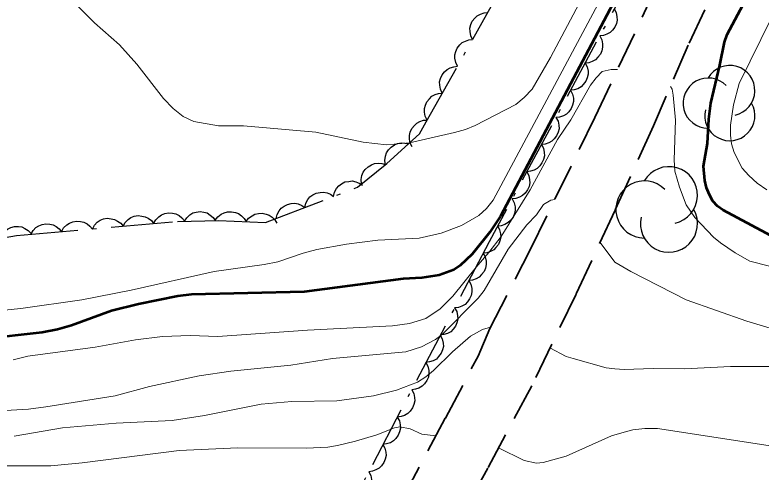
# Model space of a CAD drawing. Extents: x 356765 to 358572, y 5103174 to 5104650.
# Drawn here: x 357663.4 to 357699.71, y 5103536.74 to 5103558.99 of the extents above; entities that cross this region are included whole.
import ezdxf

# ---------------------------------------------------------------- set-up
doc = ezdxf.new("R2010")
doc.units = 0
doc.header["$LTSCALE"] = 0.6
doc.linetypes.add('DOT_DASHED', pattern=[7.7, 5, -1.2, 0.3, -1.2])
doc.linetypes.add('MEDIUM_DASHED', pattern=[4.5, 3, -1.5])
for name, color, linetype, lineweight in [('1', 7, 'Continuous', 53), ('2', 7, 'Continuous', 13), ('21', 7, 'Continuous', 53), ('44', 7, 'Continuous', 25)]:
    doc.layers.add(name, color=color, linetype=linetype, lineweight=lineweight)

msp = doc.modelspace()

# ---------------------------------------------------------------- linework, layer by layer
at = {"layer": '1'}
for points in [[(357695.8, 5103563.01), (357694.83, 5103563.18), (357694.44, 5103562.99), (357693.86, 5103561.88), (357692.35, 5103559.25), (357687.03, 5103549.19), (357686.52, 5103548.42), (357685.65, 5103547.34), (357685.07, 5103546.79), (357684.76, 5103546.58), (357684.05, 5103546.32), (357683.2, 5103546.19), (357682.3, 5103546.15), (357677.48, 5103545.51), (357672, 5103545.38), (357671.33, 5103545.3), (357669.41, 5103544.91), (357668.1, 5103544.58), (357666.16, 5103543.87), (357665.47, 5103543.68), (357664.73, 5103543.54), (357661.81, 5103543.21)], [(357700.66, 5103548), (357697.86, 5103549.49), (357697.59, 5103549.69), (357697.36, 5103549.93), (357697.2, 5103550.24), (357697.05, 5103550.58), (357696.97, 5103550.93), (357696.91, 5103551.63), (357697.1, 5103552.74), (357697.17, 5103553.92), (357697.27, 5103554.7), (357697.71, 5103556.54), (357697.93, 5103557.67), (357698.06, 5103558.03), (357699.35, 5103560.46), (357699.6, 5103561.09), (357699.61, 5103561.36), (357699.39, 5103561.55), (357698.33, 5103562.09)]]:
    msp.add_lwpolyline(points, dxfattribs=at)
at = {"layer": '2'}
for points in [[(357694.73, 5103566.87), (357689.47, 5103556.92), (357688.57, 5103555.38), (357688.19, 5103554.97), (357687.77, 5103554.63), (357685.8, 5103553.61), (357685.32, 5103553.41), (357684.79, 5103553.26), (357682.6, 5103552.76), (357681.48, 5103552.67), (357680.35, 5103552.8), (357678.05, 5103553.28), (357674.52, 5103553.59), (357673.3, 5103553.59), (357672.11, 5103553.8), (357671.59, 5103554.04), (357671.1, 5103554.44), (357670.63, 5103554.92), (357669.34, 5103556.59), (357668.49, 5103557.54), (357667.27, 5103558.61), (357666.22, 5103559.66)], [(357692.03, 5103560), (357686.67, 5103549.98), (357686.35, 5103549.57), (357685.97, 5103549.23), (357685.13, 5103548.74), (357684.14, 5103548.36), (357683.07, 5103548.13), (357681.06, 5103548.03), (357679.53, 5103547.83), (357678.1, 5103547.58), (357677.43, 5103547.4), (357676.2, 5103546.97), (357675.53, 5103546.84), (357673.1, 5103546.51), (357669.06, 5103545.59), (357666.65, 5103545.13), (357663.69, 5103544.7), (357660.65, 5103544.4)], [(357699.99, 5103550.48), (357699.52, 5103550.8), (357699.11, 5103551.17), (357698.8, 5103551.53), (357698.4, 5103552.3), (357698.27, 5103552.71), (357698.23, 5103553.13), (357698.23, 5103553.62), (357698.37, 5103554.62), (357698.64, 5103555.65), (357700.23, 5103558.88)], [(357692.73, 5103556.34), (357692.41, 5103556.34), (357691.98, 5103556.24), (357691.68, 5103555.93), (357691.41, 5103555.57), (357690.46, 5103553.88), (357689.8, 5103552.93), (357688.47, 5103550.48), (357687.06, 5103548.2), (357686.47, 5103547.42), (357685.84, 5103546.71), (357684.71, 5103545.3), (357684.09, 5103544.68), (357683.39, 5103544.22), (357682.6, 5103543.97), (357681.77, 5103543.86), (357677.64, 5103543.65), (357673.27, 5103543.34), (357671.93, 5103543.38), (357670.58, 5103543.34), (357669.27, 5103543.17), (357667.3, 5103542.82), (357664.03, 5103542.38), (357663.32, 5103542.21)], [(357698.45, 5103547.41), (357697.73, 5103547.9), (357697.4, 5103548.18), (357696.49, 5103549.13), (357696.07, 5103549.75), (357695.74, 5103550.61), (357695.52, 5103551.38), (357695.48, 5103551.94), (357695.54, 5103553.87), (357695.43, 5103555.09), (357695.38, 5103555.38), (357695.3, 5103555.51)], [(357689.67, 5103550), (357689.48, 5103549.98), (357689.13, 5103549.76), (357688.78, 5103549.26), (357688.32, 5103548.78), (357687.41, 5103547.59), (357686.24, 5103545.57), (357685.94, 5103545.2), (357684.21, 5103543.46), (357683.87, 5103543.2), (357683.19, 5103542.83), (357682.43, 5103542.59), (357678.85, 5103542.26), (357676.83, 5103541.94), (357673.9, 5103541.65), (357672.37, 5103541.42), (357669.95, 5103540.9), (357668.28, 5103540.45), (357664.91, 5103539.91), (357664.06, 5103539.8), (357661.49, 5103539.65)], [(357699.02, 5103544.09), (357696.07, 5103545.12), (357693.37, 5103546.51), (357692.59, 5103546.95), (357691.88, 5103547.91)], [(357722.11, 5103540.97), (357720.03, 5103541.72), (357718.06, 5103542.72), (357717.35, 5103543.01), (357715.63, 5103543.5), (357714.54, 5103543.88), (357712.79, 5103544.66), (357709.59, 5103545.91), (357709.27, 5103546.01), (357705.22, 5103545.57), (357704.05, 5103545.63), (357703.68, 5103545.68), (357702.95, 5103545.88), (357701.9, 5103546.3), (357699.16, 5103547), (357698.45, 5103547.41)], [(357686.55, 5103543.79), (357686.16, 5103543.68), (357685.57, 5103543.36), (357684.7, 5103542.59), (357683.77, 5103541.68), (357683.4, 5103541.37), (357683, 5103541.12), (357681.97, 5103540.73), (357680.85, 5103540.45), (357679.06, 5103540.21), (357676.88, 5103540.18), (357675.38, 5103540.05), (357672.62, 5103539.5), (357671.05, 5103539.25), (357668.33, 5103539.12), (357665.71, 5103538.9), (357663.36, 5103538.48)], [(357721.52, 5103538.59), (357719.3, 5103539.67), (357718.41, 5103539.84), (357717.15, 5103539.88), (357716.7, 5103540.03), (357714.4, 5103541.2), (357713.59, 5103541.51), (357712.19, 5103541.86), (357711.69, 5103541.91), (357710.08, 5103541.79), (357709.66, 5103541.8), (357708.72, 5103541.93), (357707.56, 5103542.24), (357707.3, 5103542.42), (357706.42, 5103542.42), (357705.46, 5103542.3), (357704.58, 5103542.42), (357703.06, 5103543.12), (357700.15, 5103543.75), (357699.02, 5103544.09)], [(357703.38, 5103541.68), (357700.26, 5103541.88), (357698.22, 5103541.88), (357695.99, 5103541.76), (357694.46, 5103541.78), (357693.05, 5103541.73), (357692.6, 5103541.76), (357692.18, 5103541.82), (357690.56, 5103542.26), (357690.22, 5103542.37), (357689.44, 5103542.78)], [(357683.89, 5103538.51), (357683.2, 5103538.59), (357682.64, 5103538.84), (357682.14, 5103538.94), (357681.88, 5103538.9), (357681.02, 5103538.55), (357679.97, 5103538.25), (357679.1, 5103538.03), (357678.63, 5103537.96), (357677.59, 5103537.9), (357674.25, 5103537.92), (357671.4, 5103537.79), (357666.68, 5103537.19), (357665.15, 5103537.05), (357662.19, 5103537.05)], [(357721.67, 5103532.38), (357719.64, 5103533.09), (357718.49, 5103533.66), (357717.77, 5103533.8), (357717.08, 5103533.86), (357715.41, 5103533.8), (357714.8, 5103533.87), (357713.72, 5103534.09), (357712.12, 5103534.53), (357710.46, 5103534.88), (357709.51, 5103535.13), (357708.95, 5103535.32), (357708.52, 5103535.54), (357707.25, 5103535.8), (357704.06, 5103537.42), (357694.67, 5103538.86), (357694.05, 5103538.86), (357693.47, 5103538.79), (357692.93, 5103538.65), (357692.43, 5103538.5), (357690.22, 5103537.51)], [(357690.22, 5103537.51), (357689.1, 5103537.2), (357688.79, 5103537.18), (357688.19, 5103537.3), (357686.94, 5103537.92)]]:
    msp.add_lwpolyline(points, dxfattribs=at)
at = {"layer": '21', "linetype": 'MEDIUM_DASHED', "lineweight": 35}
for points in [[(357662.81, 5103502.25), (357664.29, 5103503.67), (357665.22, 5103504.81), (357666.23, 5103506.1), (357667.33, 5103507.73), (357668.68, 5103509.8), (357670.36, 5103512.66), (357671.92, 5103515.48), (357673.81, 5103518.7), (357675.81, 5103522.46), (357676.94, 5103525.49), (357678.4, 5103528.2), (357680.95, 5103533.01), (357684.35, 5103539.37), (357685.94, 5103542.38), (357686.52, 5103543.73), (357688.49, 5103547.59), (357691.63, 5103554), (357694.24, 5103559.54), (357697.1, 5103565.88), (357700.48, 5103573.51), (357706.53, 5103587.93), (357706.78, 5103589.58), (357707.92, 5103596.9)], [(357705.04, 5103574.9), (357703.69, 5103572.38), (357701.47, 5103568.26), (357699.8, 5103565.11), (357698.13, 5103561.68), (357696.16, 5103557.51), (357694.48, 5103553.59), (357692.61, 5103549.49), (357690.71, 5103545.4), (357688.55, 5103540.94), (357686.41, 5103536.93), (357684.69, 5103533.82), (357679.51, 5103523.48), (357676.37, 5103517.28), (357674.01, 5103512.67), (357672.14, 5103509.32), (357671.45, 5103508.06), (357669.3, 5103504.19), (357667.65, 5103502.28), (357665.98, 5103500.68), (357663.63, 5103498.77), (357661.36, 5103497.5)]]:
    msp.add_lwpolyline(points, dxfattribs=at)
at = {"layer": '44', "linetype": 'DOT_DASHED'}
for points in [[(357704.76, 5103584.87), (357696.06, 5103565.8), (357686.48, 5103547.94), (357678.99, 5103533.66), (357674.78, 5103526.75), (357672.97, 5103524.24), (357665.91, 5103519.29), (357662.79, 5103516.42)], [(357661.32, 5103547.9), (357663.48, 5103548.25), (357671.32, 5103548.94), (357673.31, 5103548.99), (357675.6, 5103548.88), (357680.07, 5103550.61), (357681.5, 5103551.76), (357683.09, 5103553.2), (357683.42, 5103553.79), (357689.25, 5103564.15), (357694.96, 5103576.43)]]:
    msp.add_lwpolyline(points, dxfattribs=at)
at = {"layer": '44'}
for points in [[(357685.67, 5103557.8), (357685.58, 5103557.98), (357685.55, 5103558.18), (357685.54, 5103558.35), (357685.59, 5103558.52), (357685.66, 5103558.69), (357685.78, 5103558.84), (357685.9, 5103558.95), (357686.05, 5103559.03), (357686.23, 5103559.09), (357686.41, 5103559.1)], [(357692.57, 5103559.29), (357692.66, 5103559.1), (357692.7, 5103558.9), (357692.71, 5103558.74), (357692.67, 5103558.57), (357692.6, 5103558.4), (357692.48, 5103558.25), (357692.37, 5103558.13), (357692.21, 5103558.05), (357692.04, 5103557.99), (357691.86, 5103557.97)], [(357691.86, 5103557.97), (357691.96, 5103557.78), (357691.99, 5103557.58), (357692, 5103557.42), (357691.96, 5103557.25), (357691.89, 5103557.08), (357691.77, 5103556.93), (357691.66, 5103556.81), (357691.5, 5103556.72), (357691.33, 5103556.66), (357691.15, 5103556.65)], [(357684.94, 5103556.49), (357684.85, 5103556.68), (357684.81, 5103556.88), (357684.81, 5103557.04), (357684.85, 5103557.21), (357684.93, 5103557.38), (357685.05, 5103557.53), (357685.16, 5103557.64), (357685.32, 5103557.72), (357685.49, 5103557.78), (357685.67, 5103557.8)], [(357684.2, 5103555.18), (357684.11, 5103555.37), (357684.08, 5103555.57), (357684.07, 5103555.73), (357684.11, 5103555.9), (357684.19, 5103556.07), (357684.31, 5103556.22), (357684.43, 5103556.34), (357684.58, 5103556.42), (357684.76, 5103556.47), (357684.94, 5103556.49)], [(357691.15, 5103556.65), (357691.25, 5103556.46), (357691.29, 5103556.26), (357691.29, 5103556.1), (357691.25, 5103555.93), (357691.18, 5103555.76), (357691.06, 5103555.6), (357690.95, 5103555.49), (357690.8, 5103555.4), (357690.62, 5103555.34), (357690.44, 5103555.32)], [(357683.47, 5103553.87), (357683.37, 5103554.06), (357683.34, 5103554.26), (357683.33, 5103554.43), (357683.38, 5103554.6), (357683.45, 5103554.76), (357683.58, 5103554.91), (357683.69, 5103555.03), (357683.85, 5103555.11), (357684.02, 5103555.17), (357684.2, 5103555.18)], [(357690.44, 5103555.32), (357690.54, 5103555.14), (357690.58, 5103554.94), (357690.59, 5103554.77), (357690.54, 5103554.6), (357690.47, 5103554.43), (357690.35, 5103554.28), (357690.24, 5103554.16), (357690.09, 5103554.08), (357689.91, 5103554.02), (357689.73, 5103554)], [(357689.73, 5103554), (357689.83, 5103553.82), (357689.87, 5103553.62), (357689.88, 5103553.45), (357689.84, 5103553.28), (357689.76, 5103553.11), (357689.65, 5103552.96), (357689.53, 5103552.84), (357689.38, 5103552.76), (357689.2, 5103552.7), (357689.02, 5103552.68)], [(357682.73, 5103552.57), (357682.64, 5103552.75), (357682.61, 5103552.95), (357682.6, 5103553.12), (357682.64, 5103553.29), (357682.72, 5103553.46), (357682.84, 5103553.61), (357682.96, 5103553.72), (357683.11, 5103553.8), (357683.29, 5103553.86), (357683.47, 5103553.87)], [(357681.44, 5103551.7), (357681.41, 5103551.91), (357681.44, 5103552.11), (357681.49, 5103552.27), (357681.58, 5103552.42), (357681.71, 5103552.55), (357681.87, 5103552.66), (357682.02, 5103552.73), (357682.19, 5103552.76), (357682.38, 5103552.75), (357682.55, 5103552.71)], [(357689.02, 5103552.68), (357689.12, 5103552.5), (357689.16, 5103552.3), (357689.17, 5103552.13), (357689.13, 5103551.96), (357689.05, 5103551.79), (357688.94, 5103551.64), (357688.82, 5103551.52), (357688.67, 5103551.44), (357688.49, 5103551.38), (357688.31, 5103551.36)], [(357680.27, 5103550.77), (357680.25, 5103550.98), (357680.29, 5103551.18), (357680.35, 5103551.33), (357680.45, 5103551.47), (357680.59, 5103551.6), (357680.75, 5103551.69), (357680.9, 5103551.76), (357681.08, 5103551.77), (357681.26, 5103551.76), (357681.44, 5103551.71)], [(357688.31, 5103551.36), (357688.41, 5103551.17), (357688.45, 5103550.97), (357688.46, 5103550.81), (357688.42, 5103550.64), (357688.34, 5103550.47), (357688.23, 5103550.32), (357688.11, 5103550.2), (357687.96, 5103550.12), (357687.78, 5103550.06), (357687.6, 5103550.04)], [(357678.91, 5103550.16), (357678.95, 5103550.36), (357679.05, 5103550.54), (357679.16, 5103550.67), (357679.3, 5103550.77), (357679.46, 5103550.86), (357679.65, 5103550.89), (357679.81, 5103550.91), (357679.99, 5103550.87), (357680.16, 5103550.8), (357680.31, 5103550.7)], [(357677.51, 5103549.62), (357677.55, 5103549.82), (357677.66, 5103550), (357677.76, 5103550.13), (357677.9, 5103550.23), (357678.06, 5103550.31), (357678.25, 5103550.35), (357678.41, 5103550.37), (357678.59, 5103550.33), (357678.76, 5103550.26), (357678.91, 5103550.16)], [(357687.6, 5103550.04), (357687.7, 5103549.85), (357687.74, 5103549.65), (357687.75, 5103549.49), (357687.71, 5103549.32), (357687.64, 5103549.15), (357687.52, 5103548.99), (357687.4, 5103548.88), (357687.25, 5103548.79), (357687.07, 5103548.73), (357686.9, 5103548.71)], [(357676.11, 5103549.08), (357676.16, 5103549.28), (357676.26, 5103549.46), (357676.36, 5103549.59), (357676.5, 5103549.69), (357676.67, 5103549.77), (357676.85, 5103549.81), (357677.02, 5103549.83), (357677.19, 5103549.79), (357677.36, 5103549.72), (357677.51, 5103549.62)], [(357668.66, 5103548.71), (357668.76, 5103548.89), (357668.91, 5103549.03), (357669.04, 5103549.13), (357669.21, 5103549.19), (357669.39, 5103549.22), (357669.58, 5103549.2), (357669.74, 5103549.17), (357669.89, 5103549.09), (357670.04, 5103548.98), (357670.15, 5103548.84)], [(357670.15, 5103548.84), (357670.26, 5103549.02), (357670.4, 5103549.16), (357670.53, 5103549.26), (357670.7, 5103549.32), (357670.88, 5103549.35), (357671.07, 5103549.34), (357671.23, 5103549.31), (357671.39, 5103549.22), (357671.53, 5103549.11), (357671.65, 5103548.97)], [(357671.65, 5103548.95), (357671.76, 5103549.12), (357671.92, 5103549.26), (357672.06, 5103549.35), (357672.22, 5103549.39), (357672.41, 5103549.42), (357672.6, 5103549.39), (357672.76, 5103549.35), (357672.9, 5103549.25), (357673.04, 5103549.13), (357673.15, 5103548.99)], [(357673.15, 5103549), (357673.27, 5103549.16), (357673.44, 5103549.29), (357673.58, 5103549.36), (357673.75, 5103549.4), (357673.94, 5103549.41), (357674.13, 5103549.37), (357674.28, 5103549.32), (357674.42, 5103549.21), (357674.55, 5103549.08), (357674.65, 5103548.93)], [(357674.65, 5103548.93), (357674.77, 5103549.09), (357674.94, 5103549.21), (357675.08, 5103549.29), (357675.25, 5103549.33), (357675.44, 5103549.34), (357675.62, 5103549.3), (357675.78, 5103549.24), (357675.92, 5103549.14), (357676.05, 5103549.01), (357676.15, 5103548.85)], [(357664.18, 5103548.31), (357664.28, 5103548.49), (357664.42, 5103548.64), (357664.56, 5103548.73), (357664.72, 5103548.79), (357664.9, 5103548.83), (357665.1, 5103548.81), (357665.26, 5103548.78), (357665.41, 5103548.7), (357665.56, 5103548.58), (357665.67, 5103548.44)], [(357665.67, 5103548.44), (357665.77, 5103548.63), (357665.92, 5103548.77), (357666.05, 5103548.86), (357666.22, 5103548.92), (357666.4, 5103548.96), (357666.59, 5103548.94), (357666.75, 5103548.91), (357666.91, 5103548.83), (357667.05, 5103548.71), (357667.17, 5103548.57)], [(357667.17, 5103548.57), (357667.27, 5103548.76), (357667.41, 5103548.9), (357667.55, 5103549), (357667.71, 5103549.06), (357667.89, 5103549.09), (357668.08, 5103549.07), (357668.24, 5103549.04), (357668.4, 5103548.96), (357668.55, 5103548.85), (357668.66, 5103548.71)], [(357662.69, 5103548.12), (357662.78, 5103548.31), (357662.91, 5103548.46), (357663.04, 5103548.57), (357663.2, 5103548.64), (357663.38, 5103548.69), (357663.57, 5103548.69), (357663.73, 5103548.67), (357663.89, 5103548.6), (357664.05, 5103548.49), (357664.17, 5103548.36)], [(357686.9, 5103548.71), (357686.99, 5103548.53), (357687.03, 5103548.33), (357687.04, 5103548.17), (357687, 5103547.99), (357686.93, 5103547.82), (357686.81, 5103547.67), (357686.7, 5103547.56), (357686.54, 5103547.47), (357686.37, 5103547.41), (357686.19, 5103547.39)], [(357686.19, 5103547.39), (357686.29, 5103547.21), (357686.33, 5103547.01), (357686.34, 5103546.84), (357686.3, 5103546.67), (357686.23, 5103546.5), (357686.11, 5103546.35), (357686, 5103546.23), (357685.85, 5103546.14), (357685.67, 5103546.08), (357685.49, 5103546.06)], [(357685.49, 5103546.06), (357685.59, 5103545.88), (357685.63, 5103545.68), (357685.64, 5103545.51), (357685.61, 5103545.34), (357685.53, 5103545.17), (357685.42, 5103545.02), (357685.31, 5103544.9), (357685.15, 5103544.82), (357684.98, 5103544.75), (357684.8, 5103544.73)], [(357684.8, 5103544.73), (357684.9, 5103544.55), (357684.94, 5103544.35), (357684.95, 5103544.19), (357684.91, 5103544.01), (357684.84, 5103543.84), (357684.72, 5103543.69), (357684.61, 5103543.57), (357684.46, 5103543.49), (357684.28, 5103543.43), (357684.1, 5103543.41)], [(357684.1, 5103543.41), (357684.2, 5103543.22), (357684.24, 5103543.02), (357684.25, 5103542.86), (357684.21, 5103542.69), (357684.14, 5103542.52), (357684.02, 5103542.36), (357683.91, 5103542.24), (357683.76, 5103542.16), (357683.58, 5103542.1), (357683.4, 5103542.08)], [(357683.4, 5103542.08), (357683.5, 5103541.89), (357683.54, 5103541.69), (357683.55, 5103541.53), (357683.52, 5103541.36), (357683.44, 5103541.19), (357683.33, 5103541.03), (357683.22, 5103540.92), (357683.06, 5103540.83), (357682.89, 5103540.77), (357682.71, 5103540.75)], [(357682.71, 5103540.75), (357682.81, 5103540.56), (357682.85, 5103540.37), (357682.86, 5103540.2), (357682.82, 5103540.03), (357682.75, 5103539.86), (357682.63, 5103539.71), (357682.52, 5103539.59), (357682.36, 5103539.5), (357682.19, 5103539.44), (357682.01, 5103539.42)], [(357682.01, 5103539.42), (357682.11, 5103539.24), (357682.15, 5103539.04), (357682.16, 5103538.87), (357682.12, 5103538.7), (357682.05, 5103538.53), (357681.93, 5103538.38), (357681.82, 5103538.26), (357681.67, 5103538.17), (357681.49, 5103538.11), (357681.31, 5103538.09)], [(357681.31, 5103538.09), (357681.41, 5103537.91), (357681.45, 5103537.71), (357681.46, 5103537.54), (357681.42, 5103537.37), (357681.35, 5103537.2), (357681.24, 5103537.05), (357681.13, 5103536.93), (357680.97, 5103536.85), (357680.8, 5103536.78), (357680.62, 5103536.76)], [(357680.62, 5103536.76), (357680.72, 5103536.58), (357680.76, 5103536.38), (357680.77, 5103536.22), (357680.73, 5103536.04), (357680.66, 5103535.87), (357680.54, 5103535.72), (357680.43, 5103535.6), (357680.27, 5103535.52), (357680.1, 5103535.46), (357679.92, 5103535.43)]]:
    msp.add_lwpolyline(points, dxfattribs=at)
for centre, radius, start, end in [((357698.19, 5103555.3083), 1.2211, 282.26917, 149.72626), ((357697.1399, 5103554.6977), 1.2211, 44.11537, 269.80396), ((357698.19, 5103554.0872), 1.2211, 166.93686, 29.62122), ((357695.2303, 5103550.2163), 1.3895, 282.26917, 149.72626), ((357694.0354, 5103549.5216), 1.3895, 44.11537, 269.80396), ((357695.2303, 5103548.8268), 1.3895, 166.93686, 29.62122)]:
    msp.add_arc(centre, radius, start, end, dxfattribs=at)

doc.saveas('drawing.dxf')
